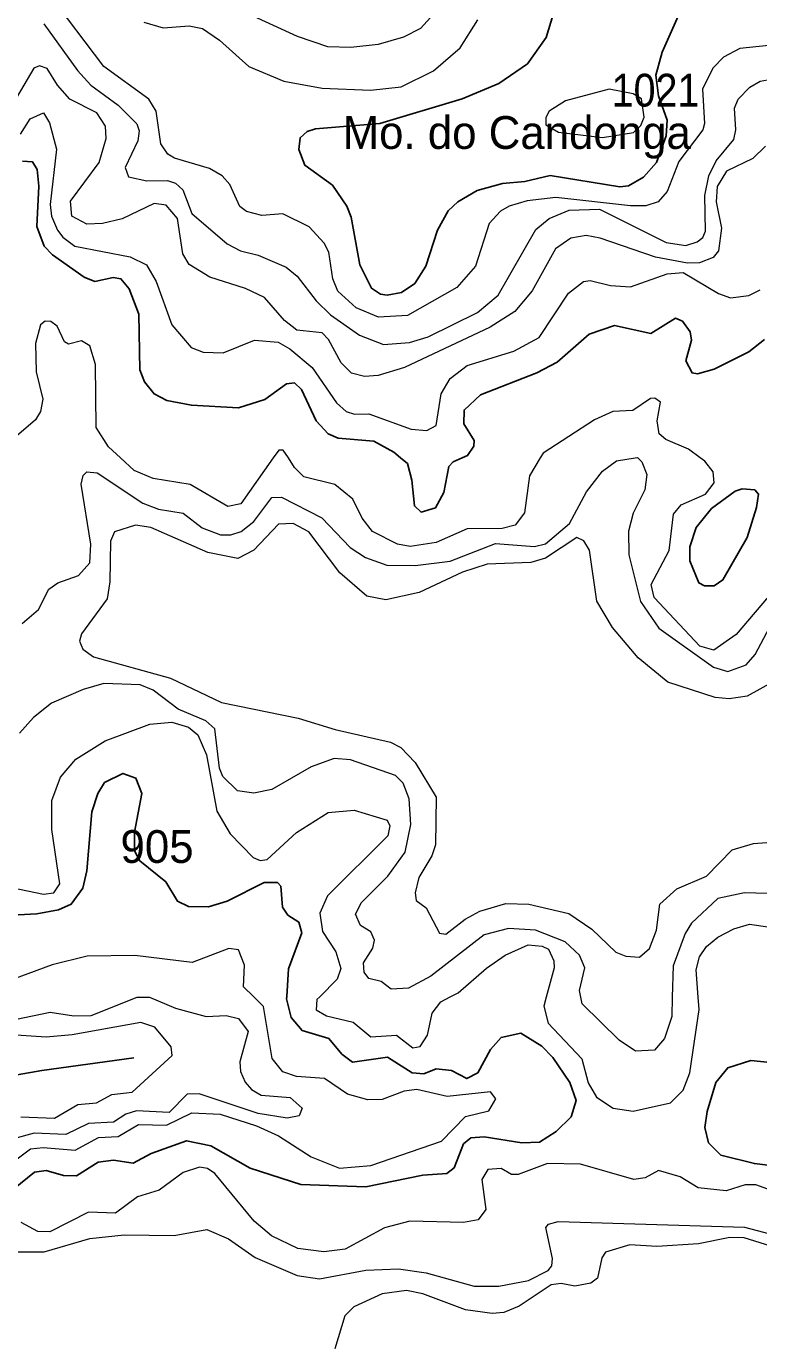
# Model space of a CAD drawing. Extents: x 473.9 to 500, y 7733.1 to 7760.8.
# Drawn here: x 485.784 to 487.572, y 7734.902 to 7738.123 of the extents above; entities that cross this region are included whole.
import ezdxf
from ezdxf.enums import TextEntityAlignment as Align

# ---------------------------------------------------------------- set-up
doc = ezdxf.new("R2010")
doc.units = 0
doc.header["$LTSCALE"] = 0.032
for name, color, linetype, lineweight in [('1', 7, 'Continuous', 25), ('2', 7, 'Continuous', 13), ('26', 7, 'Continuous', 25)]:
    doc.layers.add(name, color=color, linetype=linetype, lineweight=lineweight)
doc.layers.add('21', color=7, linetype='Continuous')
doc.layers.add('27', color=7, linetype='Continuous')

msp = doc.modelspace()

# ---------------------------------------------------------------- linework, layer by layer
at = {"layer": '1'}
for points in [[(487.0711, 7738.1518), (487.0537, 7738.096), (487.0079, 7738.0312), (486.9384, 7737.9836), (486.8488, 7737.9461), (486.6471, 7737.8855), (486.4899, 7737.8731), (486.4702, 7737.8661), (486.4526, 7737.8509), (486.4492, 7737.8224), (486.4644, 7737.7839), (486.5314, 7737.7351), (486.5671, 7737.6839), (486.5772, 7737.6568), (486.5983, 7737.5404), (486.6274, 7737.4834), (486.6486, 7737.4694), (486.6653, 7737.4667), (486.7006, 7737.4735), (486.7326, 7737.4954), (486.7601, 7737.5378), (486.7885, 7737.6252), (486.8139, 7737.6728), (486.8375, 7737.6948), (486.8849, 7737.7218), (486.9472, 7737.7389), (487.0014, 7737.7443), (487.0636, 7737.7591), (487.2338, 7737.7309), (487.2544, 7737.7335), (487.2914, 7737.755), (487.3233, 7737.7907), (487.3464, 7737.8558), (487.349, 7737.8939), (487.3276, 7737.9536), (487.3212, 7738.0041), (487.3372, 7738.0596), (487.4021, 7738.2071)], [(487.5872, 7737.358), (487.5483, 7737.3285), (487.4642, 7737.2856), (487.4236, 7737.2745), (487.4098, 7737.2768), (487.395, 7737.3059), (487.4085, 7737.3571), (487.4056, 7737.3771), (487.3864, 7737.4028), (487.3698, 7737.4103), (487.3094, 7737.3733), (487.2208, 7737.3924), (487.1589, 7737.3711), (487.0803, 7737.3031), (487.0312, 7737.2769), (486.8931, 7737.223), (486.8531, 7737.186), (486.8524, 7737.1526), (486.8776, 7737.1118), (486.8768, 7737.0977), (486.8616, 7737.0753), (486.8482, 7737.0693), (486.8262, 7737.0594), (486.8159, 7737.0483), (486.8038, 7736.9851), (486.7834, 7736.9477), (486.7483, 7736.9367), (486.7318, 7736.9521), (486.7255, 7737.015), (486.7149, 7737.0553), (486.6982, 7737.0693), (486.6814, 7737.0833), (486.6331, 7737.1101), (486.5452, 7737.1176), (486.5211, 7737.1279), (486.4919, 7737.1596), (486.4562, 7737.2363), (486.4386, 7737.2522), (486.4191, 7737.2498), (486.3661, 7737.2121), (486.3018, 7737.1914), (486.1872, 7737.1978), (486.1275, 7737.2096), (486.0958, 7737.2253), (486.0722, 7737.2548), (486.0613, 7737.284), (486.0588, 7737.4201), (486.0353, 7737.4817), (486.0149, 7737.5069), (485.9962, 7737.5097), (485.9515, 7737.5002), (485.925, 7737.5104), (485.8477, 7737.565), (485.8273, 7737.5859), (485.8097, 7737.6342), (485.8144, 7737.7327), (485.8103, 7737.7738), (485.7991, 7737.792), (485.7746, 7737.7937)], [(485.703, 7735.9505), (485.81, 7735.9561), (485.8622, 7735.9661), (485.8935, 7735.9797), (485.922, 7736.0189), (485.9316, 7736.0608), (485.9442, 7736.2053), (485.9586, 7736.2502), (485.9748, 7736.2764), (486.0198, 7736.299), (486.0516, 7736.2872), (486.0659, 7736.2502), (486.0483, 7736.1553), (486.0481, 7736.1096), (486.0608, 7736.0851), (486.1247, 7736.0341), (486.153, 7735.9867), (486.1802, 7735.9742), (486.2292, 7735.9733), (486.2746, 7735.9866), (486.3646, 7736.0326), (486.3973, 7736.0323), (486.4055, 7736.0236), (486.4097, 7735.9722), (486.4229, 7735.9527), (486.4499, 7735.9353), (486.4567, 7735.9094), (486.4247, 7735.8214), (486.4202, 7735.7538), (486.4198, 7735.7481), (486.431, 7735.7026), (486.4576, 7735.6713), (486.5232, 7735.6513), (486.5545, 7735.6137), (486.5802, 7735.5938), (486.6657, 7735.6059), (486.7265, 7735.5677), (486.7552, 7735.565), (486.7849, 7735.5776), (486.8221, 7735.5731), (486.8598, 7735.5537), (486.8866, 7735.5681), (486.9174, 7735.6247), (486.9433, 7735.6542), (486.9917, 7735.6643), (487.0432, 7735.6328), (487.0698, 7735.6048), (487.1117, 7735.5438), (487.1271, 7735.5002), (487.1143, 7735.4606), (487.0782, 7735.4243), (487.037, 7735.3988), (486.9941, 7735.3971), (486.9022, 7735.4113), (486.8694, 7735.4088), (486.8514, 7735.3941), (486.8286, 7735.3359), (486.8108, 7735.3217), (486.7523, 7735.3178), (486.6131, 7735.289), (486.4545, 7735.2949), (486.3308, 7735.3352), (486.2348, 7735.3893), (486.1753, 7735.4017), (486.0891, 7735.3705), (486.0451, 7735.3472), (485.9969, 7735.3541), (485.9591, 7735.3495), (485.9063, 7735.3163), (485.8751, 7735.317), (485.8325, 7735.3292), (485.8036, 7735.3248), (485.753, 7735.2836)], [(487.6242, 7735.5907), (487.5534, 7735.5977), (487.4973, 7735.5801), (487.4683, 7735.5439), (487.4467, 7735.4731), (487.4409, 7735.434), (487.4499, 7735.3971), (487.4805, 7735.3664), (487.5622, 7735.3461), (487.7995, 7735.3173)]]:
    msp.add_lwpolyline(points, dxfattribs=at)
msp.add_lwpolyline([(487.5448, 7736.8747), (487.5676, 7736.9484), (487.5719, 7736.9807), (487.5632, 7736.9916), (487.5322, 7736.9937), (487.5154, 7736.9882), (487.4576, 7736.946), (487.4203, 7736.8994), (487.4042, 7736.8518), (487.4042, 7736.8179), (487.4266, 7736.7639), (487.4407, 7736.7566), (487.4636, 7736.757), (487.4854, 7736.7713)], close=True, dxfattribs=at)
at = {"layer": '2'}
for points in [[(487.6602, 7738.0829), (487.5267, 7738.0687), (487.4864, 7738.048), (487.4605, 7738.0211), (487.4353, 7737.97), (487.44, 7737.8861), (487.4361, 7737.8705), (487.3775, 7737.7929), (487.3494, 7737.7195), (487.327, 7737.6948), (487.2968, 7737.685), (487.2597, 7737.6844), (487.0769, 7737.7053), (487.0072, 7737.6967), (486.963, 7737.684), (486.9417, 7737.6714), (486.9142, 7737.6418), (486.8814, 7737.5373), (486.8354, 7737.485), (486.7146, 7737.4172), (486.6438, 7737.4127), (486.5893, 7737.4356), (486.5448, 7737.4761), (486.5329, 7737.5061), (486.5228, 7737.5718), (486.5118, 7737.5938), (486.4744, 7737.6336), (486.4101, 7737.6654), (486.3593, 7737.6611), (486.3214, 7737.6707), (486.3053, 7737.6829), (486.2807, 7737.7367), (486.2626, 7737.7578), (486.2311, 7737.7761), (486.1458, 7737.8009), (486.1296, 7737.8107), (486.1128, 7737.8362), (486.1007, 7737.9162), (486.083, 7737.9453), (485.9732, 7738.0248), (485.839, 7738.2034)], [(486.0709, 7738.133), (486.118, 7738.1195), (486.1818, 7738.1241), (486.214, 7738.1175), (486.2554, 7738.0891), (486.3273, 7738.0252), (486.4132, 7737.9894), (486.5066, 7737.9722), (486.6246, 7737.9673), (486.6991, 7737.9753)], [(486.7875, 7738.1626), (486.7463, 7738.1176), (486.705, 7738.0964), (486.6432, 7738.0788), (486.5768, 7738.0711), (486.5206, 7738.0733), (486.4461, 7738.0981), (486.3093, 7738.1606)], [(486.6991, 7737.9753), (486.7784, 7738.0148), (486.8434, 7738.0705), (486.8864, 7738.1391)], [(487.5171, 7737.87), (487.5135, 7737.9234), (487.5228, 7737.9449), (487.5507, 7737.9748), (487.576, 7737.989), (487.6028, 7737.9939), (487.852, 7737.9817), (487.8851, 7737.9951), (487.9438, 7738.058), (487.9603, 7738.0919), (487.9619, 7738.137)], [(485.8269, 7738.1293), (485.909, 7738.0152), (485.9419, 7737.979), (486.0085, 7737.9307), (486.0535, 7737.885), (486.0595, 7737.868), (486.0562, 7737.8438), (486.0251, 7737.7786), (486.0334, 7737.7556), (486.0779, 7737.7455), (486.1288, 7737.747), (486.148, 7737.7398), (486.1659, 7737.7239), (486.1885, 7737.6658), (486.2746, 7737.5918), (486.3072, 7737.5746), (486.3506, 7737.5645), (486.4182, 7737.5354), (486.4451, 7737.5134), (486.4921, 7737.4529), (486.5271, 7737.4186), (486.5973, 7737.369), (486.6562, 7737.3459), (486.7195, 7737.3513), (486.7654, 7737.365), (486.8861, 7737.4239), (486.9365, 7737.4666), (487.0285, 7737.6272), (487.061, 7737.6535), (487.1097, 7737.6738), (487.1841, 7737.6769), (487.3465, 7737.5949), (487.3945, 7737.5878), (487.4226, 7737.5965), (487.4361, 7737.6075), (487.4427, 7737.6233), (487.441, 7737.7103), (487.451, 7737.7581), (487.4686, 7737.795), (487.5122, 7737.847), (487.5171, 7737.87)], [(487.589, 7737.8305), (487.5581, 7737.8003), (487.4944, 7737.769), (487.4713, 7737.7319), (487.4691, 7737.6948), (487.4819, 7737.6304), (487.4747, 7737.5746), (487.4617, 7737.5583), (487.4281, 7737.5456), (487.3987, 7737.5451), (487.3209, 7737.5596), (487.1857, 7737.6061), (487.1509, 7737.612), (487.1139, 7737.6059), (487.0768, 7737.5796), (487.0192, 7737.4772), (486.9769, 7737.4271), (486.9172, 7737.3887), (486.7077, 7737.2902), (486.6429, 7737.2701), (486.6096, 7737.2679), (486.5784, 7737.2762), (486.5526, 7737.3012), (486.5219, 7737.3587), (486.5063, 7737.375), (486.445, 7737.3808), (486.4144, 7737.4051), (486.3656, 7737.4612), (486.3191, 7737.4831), (486.2322, 7737.5103), (486.1818, 7737.5415), (486.1666, 7737.5678), (486.1531, 7737.6536), (486.1252, 7737.686), (486.0961, 7737.6905), (486.0177, 7737.6531), (485.9701, 7737.6416), (485.9315, 7737.64), (485.8952, 7737.6592), (485.8917, 7737.6964), (485.9621, 7737.7907), (485.9793, 7737.8495), (485.9772, 7737.8792), (485.9562, 7737.9122), (485.8905, 7737.9456), (485.8598, 7737.979), (485.8349, 7738.0202), (485.8164, 7738.0267), (485.8024, 7738.0211), (485.7351, 7737.9059)], [(485.7694, 7737.8597), (485.7935, 7737.8975), (485.8257, 7737.9119), (485.8402, 7737.8878), (485.8578, 7737.8235), (485.8418, 7737.6884), (485.8458, 7737.6595), (485.8603, 7737.6257)], [(485.8603, 7737.6257), (485.8731, 7737.608), (485.9021, 7737.5863), (486.0372, 7737.5606), (486.0774, 7737.5405), (486.1007, 7737.5003), (486.1393, 7737.3942), (486.1867, 7737.3387), (486.2156, 7737.3274), (486.2647, 7737.3258), (486.3411, 7737.3564), (486.399, 7737.3515), (486.4279, 7737.3354), (486.4818, 7737.2904), (486.5413, 7737.2036), (486.5654, 7737.1827), (486.5855, 7737.1763), (486.6209, 7737.1771), (486.7238, 7737.1393), (486.7624, 7737.136), (486.7849, 7737.1481), (486.7969, 7737.2253), (486.8195, 7737.2631), (486.8605, 7737.2952), (486.9746, 7737.3298), (487.0365, 7737.3636), (487.1081, 7737.4713), (487.1451, 7737.5003), (487.1612, 7737.5027), (487.211, 7737.4906), (487.2593, 7737.4866), (487.3493, 7737.5188), (487.3879, 7737.522), (487.4747, 7737.4705), (487.5037, 7737.4601), (487.5487, 7737.4657), (487.576, 7737.4794)], [(485.9528, 7737.2974), (485.9392, 7737.3426), (485.9189, 7737.3554), (485.8869, 7737.347), (485.8775, 7737.3527), (485.8594, 7737.3906), (485.8435, 7737.4023), (485.8303, 7737.4028), (485.8182, 7737.3938), (485.8065, 7737.3486), (485.808, 7737.2793), (485.8239, 7737.2124), (485.8184, 7737.1825), (485.8062, 7737.1619), (485.701, 7737.0725)], [(487.6105, 7736.747), (487.5179, 7736.6382), (487.4633, 7736.5998), (487.4291, 7736.6094), (487.3177, 7736.7287), (487.3097, 7736.76), (487.3538, 7736.8435), (487.3644, 7736.9316), (487.3837, 7736.9546), (487.4424, 7736.9808), (487.4643, 7737.0083), (487.4616, 7737.0349), (487.4409, 7737.0611), (487.43, 7737.0693), (487.4013, 7737.0907), (487.3455, 7737.1138), (487.3299, 7737.1277), (487.3244, 7737.1599), (487.3326, 7737.2054), (487.3191, 7737.2153), (487.3085, 7737.2143), (487.2651, 7737.1849), (487.2162, 7737.1823), (487.1713, 7737.162), (487.046, 7737.081), (487.039, 7737.0693), (487.0128, 7737.0254), (487.0005, 7736.9349), (486.9782, 7736.9047), (486.9458, 7736.8969), (486.861, 7736.8957), (486.7853, 7736.8623), (486.7216, 7736.853), (486.6904, 7736.8583), (486.6293, 7736.8899), (486.6046, 7736.9219), (486.5813, 7736.9684), (486.5378, 7737.0046), (486.4619, 7737.0233), (486.4392, 7737.046), (486.424, 7737.0693), (486.4114, 7737.0885), (486.4006, 7737.0883), (486.3872, 7737.0693), (486.3082, 7736.9569), (486.276, 7736.9506), (486.1845, 7737.0043), (486.0936, 7737.0193), (486.0477, 7737.0388), (486.0141, 7737.0693), (485.9847, 7737.096), (485.9544, 7737.1433), (485.9528, 7737.2974)], [(485.7741, 7736.665), (485.8139, 7736.6991), (485.8386, 7736.7484), (485.8607, 7736.7638), (485.9117, 7736.7822), (485.9388, 7736.8132), (485.9416, 7736.8585), (485.9182, 7737.0054), (485.9229, 7737.0263), (485.9316, 7737.0354), (485.9573, 7737.0324), (486.0687, 7736.9586), (486.1067, 7736.9442), (486.1668, 7736.9344), (486.2138, 7736.8985), (486.2585, 7736.8818), (486.2834, 7736.8814), (486.309, 7736.8896), (486.3394, 7736.9141), (486.3839, 7736.9724), (486.4074, 7736.9733), (486.506, 7736.923), (486.575, 7736.8504), (486.6121, 7736.8259), (486.6646, 7736.807), (486.7336, 7736.8063), (486.8192, 7736.8174), (486.9299, 7736.8603), (487.0249, 7736.853), (487.052, 7736.8595), (487.1108, 7736.909), (487.1524, 7736.9862), (487.1913, 7737.0368), (487.2253, 7737.0625), (487.2708, 7737.0693), (487.2764, 7737.0701), (487.2773, 7737.0693), (487.2876, 7737.0595), (487.2994, 7737.0291), (487.2946, 7736.991), (487.2659, 7736.9342), (487.2544, 7736.8902), (487.2555, 7736.8328), (487.2842, 7736.7187), (487.3286, 7736.6535), (487.4619, 7736.5581), (487.4977, 7736.5476), (487.5417, 7736.5642), (487.5644, 7736.5895), (487.6065, 7736.6693)], [(487.6138, 7736.5258), (487.5444, 7736.4877), (487.5009, 7736.4807), (487.4661, 7736.4845), (487.351, 7736.5217), (487.2781, 7736.5807), (487.2155, 7736.6549), (487.1777, 7736.7198), (487.1597, 7736.8441), (487.1459, 7736.8664), (487.1288, 7736.8745), (487.0518, 7736.8241), (487.0158, 7736.8139), (486.9095, 7736.8095), (486.8492, 7736.7902), (486.7436, 7736.7409), (486.6621, 7736.7228), (486.616, 7736.7317), (486.5493, 7736.7885), (486.4739, 7736.8887), (486.4353, 7736.9093), (486.3998, 7736.9075), (486.3394, 7736.8442), (486.3002, 7736.8234), (486.2273, 7736.8384), (486.088, 7736.8997), (486.051, 7736.9053), (485.9996, 7736.889), (485.9897, 7736.8656), (485.988, 7736.7669), (485.9815, 7736.7252), (485.919, 7736.6399), (485.9142, 7736.6217), (485.9219, 7736.6026), (485.948, 7736.5836), (486.1363, 7736.5315), (486.2607, 7736.4719), (486.4475, 7736.4338), (486.5383, 7736.4057), (486.6738, 7736.3754), (486.6985, 7736.3622), (486.7338, 7736.3252), (486.7848, 7736.2406), (486.783, 7736.1248), (486.7743, 7736.098), (486.7428, 7736.0443), (486.7334, 7736.0069), (486.7365, 7735.9886), (486.7604, 7735.9706), (486.7927, 7735.9088), (486.8089, 7735.9061), (486.8556, 7735.9428), (486.8915, 7735.9623), (486.9552, 7735.9814), (487.011, 7735.9798), (487.1091, 7735.9568), (487.1655, 7735.9183), (487.2241, 7735.8626), (487.2485, 7735.853), (487.2812, 7735.8504), (487.3063, 7735.8711), (487.3227, 7735.9163), (487.3312, 7735.9796), (487.3726, 7736.0173), (487.445, 7736.048), (487.5079, 7736.1122), (487.5599, 7736.1277), (487.6248, 7736.1324)], [(487.5933, 7736.0056), (487.538, 7736.0071), (487.4725, 7735.9931), (487.4085, 7735.9334), (487.3932, 7735.9077), (487.364, 7735.8289), (487.3616, 7735.7523), (487.3602, 7735.7054), (487.3423, 7735.6514), (487.3179, 7735.6232), (487.2715, 7735.6203), (487.2318, 7735.6476), (487.1419, 7735.7362), (487.1386, 7735.7526), (487.1354, 7735.7687), (487.1481, 7735.824), (487.1353, 7735.8552), (487.1002, 7735.8873), (487.0273, 7735.9161), (486.9617, 7735.9203), (486.9023, 7735.9049), (486.7719, 7735.8038), (486.7177, 7735.7745), (486.6754, 7735.7718), (486.6507, 7735.7904), (486.6207, 7735.7984), (486.6091, 7735.8138), (486.6077, 7735.8361), (486.6299, 7735.8721), (486.6343, 7735.8919), (486.625, 7735.9121), (486.6002, 7735.9273), (486.5879, 7735.9549), (486.6027, 7735.984), (486.6667, 7736.0476), (486.7091, 7736.1062), (486.723, 7736.1742), (486.7187, 7736.2368), (486.7041, 7736.2753), (486.6855, 7736.2936), (486.5756, 7736.3324), (486.5355, 7736.3351), (486.4798, 7736.3153), (486.3839, 7736.2596), (486.3399, 7736.2508), (486.2997, 7736.2565), (486.2641, 7736.291), (486.256, 7736.3113), (486.2446, 7736.4079), (486.2221, 7736.4271), (486.1552, 7736.4555), (486.0934, 7736.5024), (486.0622, 7736.5149), (485.9729, 7736.5183), (485.923, 7736.504), (485.8458, 7736.4702), (485.8016, 7736.435), (485.7675, 7736.3973)], [(485.7477, 7736.02), (485.8258, 7736.0041), (485.8508, 7736.0075), (485.8657, 7736.0295), (485.8466, 7736.1623), (485.8466, 7736.2331), (485.8678, 7736.2898), (485.9045, 7736.3335), (485.9765, 7736.3781), (486.086, 7736.4193), (486.139, 7736.4236), (486.1802, 7736.4115), (486.2031, 7736.3927)], [(486.2031, 7736.3927), (486.2244, 7736.344), (486.249, 7736.2063), (486.2818, 7736.151), (486.3379, 7736.0933), (486.355, 7736.0862), (486.3722, 7736.089), (486.4437, 7736.1545), (486.5212, 7736.2033), (486.5849, 7736.209), (486.6656, 7736.185), (486.6715, 7736.1709), (486.6665, 7736.1464), (486.5197, 7735.9996), (486.5011, 7735.9576), (486.5077, 7735.913), (486.5401, 7735.8628), (486.5525, 7735.8222), (486.5432, 7735.7966), (486.501, 7735.7536), (486.4939, 7735.7464), (486.4918, 7735.7219), (486.5168, 7735.7071), (486.5825, 7735.6913), (486.6257, 7735.6553), (486.688, 7735.6598), (486.7276, 7735.6289), (486.7462, 7735.6319), (486.7641, 7735.6595), (486.7749, 7735.7131), (486.796, 7735.7412), (486.8191, 7735.7531), (486.8384, 7735.7631), (486.9075, 7735.8233), (486.9537, 7735.855), (487.0098, 7735.8799), (487.0438, 7735.8768), (487.0595, 7735.8693), (487.0726, 7735.8415), (487.0729, 7735.8239), (487.0537, 7735.7528), (487.0478, 7735.7308), (487.0585, 7735.6891), (487.1407, 7735.6017), (487.1558, 7735.5435), (487.1765, 7735.5081), (487.2169, 7735.4816), (487.266, 7735.4739), (487.3571, 7735.4942), (487.3882, 7735.5251), (487.4042, 7735.568), (487.4274, 7735.722), (487.4251, 7735.7522), (487.4201, 7735.8194), (487.4284, 7735.8508), (487.445, 7735.8762), (487.4725, 7735.8991), (487.5117, 7735.9195), (487.5503, 7735.9307), (487.6004, 7735.9236)], [(485.7287, 7735.3334), (485.7939, 7735.3818), (485.8255, 7735.3856), (485.9029, 7735.3787), (485.9606, 7735.4097), (486.0086, 7735.4126), (486.0583, 7735.4418), (486.1261, 7735.4396), (486.188, 7735.4701), (486.2574, 7735.4668), (486.3458, 7735.4387), (486.4001, 7735.4139), (486.4799, 7735.3628), (486.5491, 7735.3351), (486.6255, 7735.3412), (486.7981, 7735.4006), (486.8566, 7735.4615), (486.9138, 7735.4753), (486.9305, 7735.5042), (486.9179, 7735.5215), (486.8121, 7735.5103), (486.7381, 7735.527), (486.7067, 7735.5232), (486.6529, 7735.5023), (486.6177, 7735.5015), (486.5681, 7735.5158), (486.5124, 7735.5538), (486.4442, 7735.5589), (486.4108, 7735.5704), (486.3843, 7735.6027), (486.3636, 7735.7293), (486.3386, 7735.7539), (486.314, 7735.7781), (486.3172, 7735.8309), (486.3018, 7735.8684), (486.2786, 7735.8712), (486.1892, 7735.8368), (486.049, 7735.8543), (485.9324, 7735.8524), (485.8473, 7735.8318), (485.6903, 7735.7738)], [(485.7601, 7735.6986), (485.8419, 7735.7161), (485.9, 7735.7071), (485.9426, 7735.7079), (486.0547, 7735.7522), (486.0844, 7735.7521), (486.1486, 7735.7256), (486.2235, 7735.7055), (486.2724, 7735.708), (486.3019, 7735.7003), (486.3256, 7735.6683), (486.3057, 7735.5943), (486.3073, 7735.5706), (486.3184, 7735.5447), (486.3341, 7735.5269), (486.3572, 7735.5135), (486.428, 7735.5074), (486.458, 7735.4816), (486.4504, 7735.4628), (486.4209, 7735.4574), (486.3501, 7735.4682), (486.2059, 7735.5167), (486.1769, 7735.5158), (486.1326, 7735.4705), (486.0531, 7735.4751), (486.0274, 7735.4668), (485.9971, 7735.4469), (485.9359, 7735.4443), (485.8801, 7735.4168), (485.8034, 7735.4203), (485.7529, 7735.4069)], [(485.7708, 7735.4604), (485.8525, 7735.457), (485.9101, 7735.4907), (485.9554, 7735.4946), (485.9927, 7735.5152), (486.0421, 7735.5207), (486.14, 7735.6103), (486.1381, 7735.6312), (486.0982, 7735.6796), (486.0639, 7735.6904), (485.8961, 7735.6603), (485.8324, 7735.6551), (485.7592, 7735.6599)], [(487.5947, 7735.2837), (487.5658, 7735.294), (487.5395, 7735.2943), (487.4929, 7735.2794), (487.4248, 7735.287), (487.3806, 7735.314), (487.3282, 7735.3291), (487.2956, 7735.3116), (487.2678, 7735.3069), (487.1376, 7735.3445), (487.0567, 7735.3462), (486.9853, 7735.3191), (486.9691, 7735.3196), (486.9433, 7735.3344), (486.911, 7735.332), (486.8965, 7735.3074), (486.9062, 7735.2339), (486.8875, 7735.2088), (486.8518, 7735.2024), (486.7206, 7735.2053), (486.6591, 7735.1891), (486.5625, 7735.1373), (486.5103, 7735.1307), (486.4471, 7735.1389), (486.3831, 7735.1697), (486.3406, 7735.2052), (486.2441, 7735.3217), (486.2264, 7735.3338), (486.207, 7735.3374), (486.1674, 7735.3245), (486.1088, 7735.2809), (486.0551, 7735.265), (486.0014, 7735.2251), (485.9359, 7735.2272), (485.8414, 7735.1796), (485.8122, 7735.1801), (485.7717, 7735.2022)], [(485.6957, 7735.1307), (485.8275, 7735.1308), (485.939, 7735.1629), (486.0226, 7735.1724), (486.1448, 7735.1702), (486.2247, 7735.1855), (486.2778, 7735.1624), (486.3432, 7735.1169), (486.4456, 7735.0725), (486.4998, 7735.0649), (486.6133, 7735.0858), (486.6931, 7735.0889), (486.7602, 7735.0791), (486.8781, 7735.0472), (486.9376, 7735.0472), (487.0104, 7735.0603), (487.0588, 7735.085), (487.0678, 7735.0967), (487.0694, 7735.1145), (487.0526, 7735.1901), (487.0596, 7735.1983), (487.0827, 7735.2047), (487.5384, 7735.1911), (487.7171, 7735.1437)], [(487.7743, 7735.0905), (487.5369, 7735.1645), (487.5025, 7735.1659), (487.4254, 7735.1502), (487.3235, 7735.1437), (487.2577, 7735.1478), (487.1985, 7735.1296)], [(487.1985, 7735.1296), (487.1893, 7735.1163), (487.1791, 7735.0665), (487.1631, 7735.0539), (487.1236, 7735.0472), (487.0903, 7735.0535), (487.0662, 7735.0502), (486.9879, 7734.9978), (486.9505, 7734.9824), (486.9215, 7734.9797), (486.8562, 7734.9887), (486.7526, 7735.0278), (486.7126, 7735.0359), (486.6529, 7735.0278), (486.5837, 7734.9965), (486.5618, 7734.9743), (486.5378, 7734.8937)]]:
    msp.add_lwpolyline(points, dxfattribs=at)
msp.add_lwpolyline([(487.2078, 7737.9698), (487.1012, 7737.9412), (487.0608, 7737.9162), (487.0525, 7737.9001), (487.0531, 7737.8822), (487.0839, 7737.8649), (487.1911, 7737.8516), (487.2668, 7737.864), (487.2848, 7737.8813), (487.2932, 7737.9015), (487.2864, 7737.9459), (487.2661, 7737.9584)], close=True, dxfattribs=at)
at = {"layer": '26'}
msp.add_lwpolyline([(484.0183, 7734.9138), (484.1179, 7734.9584), (484.2352, 7735.0193), (484.3586, 7735.0787), (484.4923, 7735.1426), (484.7686, 7735.2347), (484.8756, 7735.2748), (484.9358, 7735.2993), (484.996, 7735.3239), (485.2173, 7735.41), (485.409, 7735.4769), (485.5279, 7735.517), (485.6542, 7735.5438), (485.8221, 7735.5735), (486.0464, 7735.6047)], dxfattribs=at)

# ---------------------------------------------------------------- texts
at = {"layer": '21', "width": 0.9}
msp.add_text('1021', height=0.08, dxfattribs=at).set_placement((487.2136, 7737.9272))
at = {"layer": '21'}
msp.add_text('905', height=0.08, dxfattribs=at).set_placement((486.014, 7736.0803))
at = {"layer": '27'}
msp.add_text('Mo. do Candonga', height=0.08, dxfattribs=at).set_placement((486.9817, 7737.8238), align=Align.CENTER)

doc.saveas('drawing.dxf')
